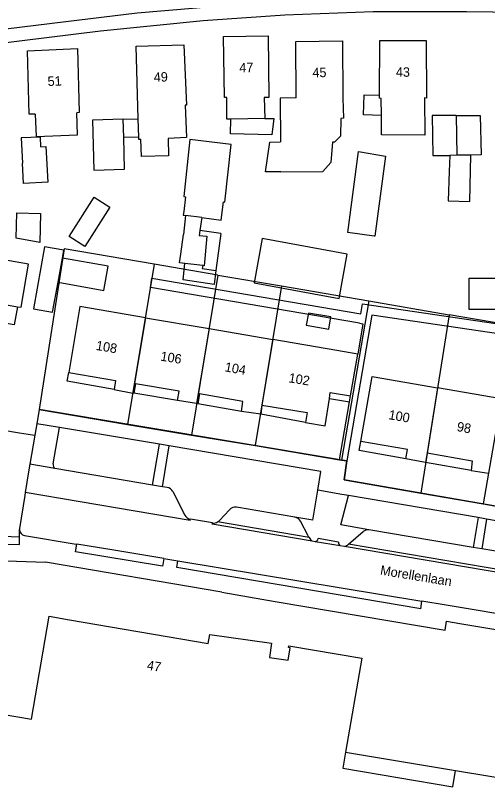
# Model space of a CAD drawing. Extents: x 194485 to 197793, y 468269 to 470822.
# Drawn here: x 195391.8 to 195451.9, y 470005 to 470103.4 of the extents above; entities that cross this region are included whole.
import ezdxf

# ---------------------------------------------------------------- set-up
doc = ezdxf.new("R2010")
doc.units = 0
for name, color, linetype in [('BGT grensvlak gebouwinstallatie plus 1', 7, 'Continuous'), ('BGT grensvlak onbegroeid terreindeel', 7, 'Continuous'), ('BGT grensvlak overig bouwwerk uitbreiding populatie', 7, 'Continuous'), ('BGT grensvlak pand op maaiveld', 7, 'Continuous'), ('BGT grensvlak pand op maaiveld LR', 7, 'Continuous'), ('BGT grensvlak vegetatieobject', 7, 'Continuous'), ('BGT grensvlak wegdeel', 7, 'Continuous'), ('BGT tekst huisnummerreeks', 7, 'Continuous'), ('BGT tekst openbare ruimte label weg', 7, 'Continuous'), ('GEM grensvlak WOZ_BRK percelen', 7, 'Continuous')]:
    doc.layers.add(name, color=color, linetype=linetype)

msp = doc.modelspace()

# ---------------------------------------------------------------- linework, layer by layer
at = {"layer": 'BGT grensvlak gebouwinstallatie plus 1'}
for p, q in [((195436.107, 470090.718), (195436.183, 470093.297)), ((195436.183, 470093.297), (195438.149, 470093.239)), ((195438.393, 470090.65), (195436.107, 470090.718)), ((195405.555, 470090.162), (195407.466, 470090.228)), ((195419.214, 470088.325), (195419.255, 470090.191)), ((195423.58, 470090.26), (195424.714, 470090.274)), ((195424.714, 470090.274), (195424.468, 470088.202)), ((195407.529, 470087.911), (195405.619, 470087.859)), ((195424.468, 470088.202), (195419.214, 470088.325)), ((195394.938, 470074.464), (195391.918, 470075.041)), ((195398.406, 470056.826), (195398.607, 470057.955)), ((195404.39, 470055.788), (195398.406, 470056.826)), ((195412.467, 470054.391), (195406.917, 470055.299)), ((195431.776, 470054.648), (195434.332, 470054.21)), ((195434.332, 470054.21), (195434.462, 470054.97)), ((195420.595, 470052.981), (195415.032, 470053.966)), ((195428.749, 470051.585), (195423.031, 470052.631)), ((195435.574, 470048.028), (195435.783, 470049.154)), ((195441.516, 470046.936), (195435.574, 470048.028)), ((195449.81, 470045.478), (195443.992, 470046.497)), ((195433.821, 470009.61), (195447.811, 470007.29))]:
    msp.add_line(p, q, dxfattribs=at)
for points in [[(195391.918, 470075.041), (195392.005, 470078.258), (195395.039, 470078.176), (195394.938, 470074.464)], [(195397.257, 470069.449), (195403.059, 470068.393), (195403.615, 470071.452), (195397.814, 470072.508)], [(195453.042, 470065.968), (195449.536, 470065.968), (195449.536, 470069.957), (195455.27, 470069.957)], [(195392.097, 470066.318), (195391.684, 470063.987), (195387.766, 470064.681), (195388.178, 470067.012)]]:
    msp.add_lwpolyline(points, dxfattribs=at)
at = {"layer": 'BGT grensvlak onbegroeid terreindeel'}
msp.add_lwpolyline([(195359.093, 470055.911), (195392.355, 470050.277), (195394.001, 470049.998), (195394.304, 470049.947)], dxfattribs=at)
at = {"layer": 'BGT grensvlak overig bouwwerk uitbreiding populatie'}
for p, q in [((195413.188, 470069.727), (195413.404, 470071.812)), ((195417.334, 470070.934), (195417.117, 470069.15)), ((195417.117, 470069.15), (195413.188, 470069.727))]:
    msp.add_line(p, q, dxfattribs=at)
msp.add_lwpolyline([(195428.836, 470063.946), (195431.691, 470063.45), (195431.962, 470065.012), (195429.107, 470065.508), (195428.836, 470063.946)], dxfattribs=at)
at = {"layer": 'BGT grensvlak pand op maaiveld'}
for p, q in [((195407.466, 470090.228), (195407.211, 470099.488)), ((195438.149, 470093.239), (195438.187, 470100.189)), ((195405.619, 470087.859), (195405.555, 470090.162)), ((195407.529, 470087.911), (195407.466, 470090.228)), ((195423.58, 470090.26), (195419.255, 470090.191)), ((195444.941, 470085.539), (195447.107, 470085.579)), ((195447.107, 470085.579), (195447.03, 470083.539)), ((195425.577, 470083.482), (195430.926, 470083.517)), ((195413.451, 470077.929), (195413.209, 470075.487)), ((195415.537, 470077.658), (195415.305, 470076.021)), ((195417.955, 470075.646), (195415.305, 470076.021)), ((195417.955, 470075.646), (195417.334, 470070.934)), ((195412.873, 470072.987), (195413.209, 470075.487)), ((195397.257, 470069.449), (195397.814, 470072.508)), ((195415.676, 470071.549), (195413.404, 470071.812)), ((195388.178, 470067.012), (195392.097, 470066.318)), ((195408.365, 470064.906), (195416.461, 470063.519)), ((195416.461, 470063.519), (195424.558, 470062.131)), ((195432.699, 470060.736), (195424.558, 470062.131)), ((195435.372, 470060.278), (195432.699, 470060.736)), ((195434.462, 470054.97), (195435.372, 470060.278)), ((195453.641, 470054.58), (195445.527, 470055.979)), ((195404.39, 470055.788), (195406.765, 470055.328)), ((195406.917, 470055.299), (195406.765, 470055.328)), ((195431.776, 470054.648), (195431.892, 470055.411)), ((195431.892, 470055.411), (195434.462, 470054.97)), ((195414.889, 470053.99), (195412.467, 470054.391)), ((195415.032, 470053.966), (195414.889, 470053.99)), ((195423.194, 470053.793), (195423.031, 470052.631)), ((195423.031, 470052.631), (195420.595, 470052.981)), ((195444.217, 470047.698), (195443.992, 470046.497)), ((195443.992, 470046.497), (195441.516, 470046.936)), ((195449.81, 470045.478), (195452.012, 470045.106)), ((195398.71, 470026.473), (195416.37, 470023.461)), ((195433.821, 470009.61), (195433.47, 470007.57))]:
    msp.add_line(p, q, dxfattribs=at)
for points in [[(195418.321, 470100.718), (195423.998, 470100.792), (195424.053, 470092.955), (195423.493, 470092.922), (195423.58, 470090.26)], [(195419.255, 470090.191), (195418.731, 470090.183), (195418.706, 470092.961), (195418.439, 470092.945), (195418.321, 470100.718)], [(195407.211, 470099.488), (195413.256, 470099.631), (195413.576, 470091.963), (195413.424, 470091.961), (195413.581, 470087.847), (195411.253, 470087.701), (195411.296, 470085.51), (195407.873, 470085.414), (195407.78, 470087.579), (195407.538, 470087.601), (195407.529, 470087.911)], [(195427.542, 470092.886), (195427.495, 470100.087), (195433.427, 470100.164), (195433.475, 470092.837)], [(195438.187, 470100.189), (195444.082, 470100.177), (195444.142, 470092.876), (195443.861, 470092.91), (195443.926, 470088.145), (195438.413, 470088.187), (195438.393, 470090.65)], [(195394.36, 470090.833), (195393.593, 470090.807), (195393.368, 470098.9), (195399.718, 470099.159), (195399.93, 470091.018), (195399.654, 470091.009)], [(195427.542, 470092.886), (195425.516, 470092.873), (195425.552, 470087.281)], [(195433.475, 470092.837), (195433.585, 470090.3), (195433.22, 470090.286), (195433.175, 470088.01), (195432.413, 470087.251), (195432.153, 470087.249), (195431.969, 470084.678), (195430.926, 470083.517)], [(195438.393, 470090.65), (195438.376, 470092.8), (195438.147, 470092.835), (195438.149, 470093.239)], [(195394.36, 470090.833), (195394.454, 470087.994), (195399.748, 470088.17), (195399.654, 470091.009)], [(195447.909, 470090.638), (195444.847, 470090.629), (195444.941, 470085.539)], [(195447.909, 470090.638), (195450.97, 470090.646), (195451.063, 470085.639), (195449.749, 470085.619)], [(195405.555, 470090.162), (195401.636, 470090.047), (195401.811, 470083.677), (195405.73, 470083.818), (195405.619, 470087.859)], [(195395.068, 470086.676), (195395.008, 470087.899), (195392.566, 470087.82), (195392.74, 470084.591)], [(195415.537, 470077.658), (195417.988, 470077.34), (195418.287, 470079.65), (195418.466, 470079.627), (195419.284, 470086.953), (195414.005, 470087.585), (195413.262, 470080.336), (195413.467, 470080.3), (195413.236, 470078.419), (195413.18, 470077.964), (195413.451, 470077.929)], [(195395.068, 470086.676), (195395.721, 470086.711), (195395.966, 470082.169), (195392.879, 470082.003), (195392.74, 470084.591)], [(195425.577, 470083.482), (195423.635, 470083.46), (195424.201, 470087.237), (195425.552, 470087.281)], [(195437.463, 470075.294), (195434.105, 470075.749), (195435.472, 470086.078)], [(195435.472, 470086.078), (195438.9, 470085.463), (195437.575, 470075.279), (195437.463, 470075.294)], [(195447.03, 470083.539), (195446.889, 470079.796), (195449.618, 470079.686), (195449.749, 470085.619)], [(195403.864, 470078.97), (195400.676, 470073.964), (195398.657, 470075.249), (195401.845, 470080.256), (195403.864, 470078.97)], [(195392.097, 470066.318), (195392.563, 470066.235), (195393.494, 470071.728), (195376.255, 470074.725), (195375.553, 470071.134)], [(195432.997, 470067.35), (195434.048, 470072.996), (195423.24, 470075.009), (195422.188, 470069.363), (195432.997, 470067.35)], [(195395.549, 470073.938), (195394.115, 470066.059), (195396.559, 470065.614), (195397.257, 470069.449)], [(195397.814, 470072.508), (195397.993, 470073.493), (195395.549, 470073.938)], [(195413.404, 470071.812), (195412.717, 470071.892), (195412.873, 470072.987)], [(195415.676, 470071.549), (195415.607, 470071.179), (195417.334, 470070.934)], [(195408.365, 470064.906), (195400.034, 470066.334), (195398.607, 470057.955)], [(195398.607, 470057.955), (195404.578, 470056.937), (195404.39, 470055.788)], [(195435.783, 470049.154), (195437.198, 470057.415), (195445.527, 470055.979)], [(195412.467, 470054.391), (195412.68, 470055.553), (195407.117, 470056.512), (195406.917, 470055.299)], [(195420.595, 470052.981), (195420.782, 470054.233), (195415.244, 470055.205), (195415.032, 470053.966)], [(195428.749, 470051.585), (195431.249, 470051.172), (195431.776, 470054.648)], [(195423.194, 470053.793), (195428.961, 470052.862), (195428.749, 470051.585)], [(195441.516, 470046.936), (195441.691, 470048.136), (195435.783, 470049.154)], [(195444.217, 470047.698), (195449.934, 470046.716), (195449.81, 470045.478)], [(195382.652, 470015.734), (195393.861, 470013.812), (195396.107, 470026.919), (195398.71, 470026.473)], [(195416.37, 470023.461), (195416.571, 470024.605), (195424.406, 470023.473), (195424.145, 470021.667), (195426.515, 470021.324)], [(195426.515, 470021.324), (195426.799, 470022.88), (195426.582, 470022.919), (195426.62, 470023.143), (195435.88, 470021.564), (195433.821, 470009.61)], [(195433.47, 470007.57), (195447.464, 470005.218), (195447.811, 470007.29)], [(195447.811, 470007.29), (195456.569, 470005.82), (195454.784, 469994.945), (195446.284, 469996.372)]]:
    msp.add_lwpolyline(points, dxfattribs=at)
at = {"layer": 'BGT grensvlak pand op maaiveld LR'}
for p, q in [((195447.909, 470090.638), (195447.985, 470085.592)), ((195447.985, 470085.592), (195447.107, 470085.579)), ((195449.749, 470085.619), (195447.985, 470085.592)), ((195415.537, 470077.658), (195413.451, 470077.929)), ((195408.365, 470064.906), (195406.765, 470055.328)), ((195416.461, 470063.519), (195414.889, 470053.99)), ((195424.558, 470062.131), (195423.194, 470053.793)), ((195445.527, 470055.979), (195444.217, 470047.698))]:
    msp.add_line(p, q, dxfattribs=at)
msp.add_lwpolyline([(195415.305, 470076.021), (195415.215, 470075.384), (195416.186, 470075.27), (195415.837, 470071.53), (195415.676, 470071.549)], dxfattribs=at)
at = {"layer": 'BGT grensvlak vegetatieobject'}
msp.add_lwpolyline([(195380.86, 470036.741), (195386.99, 470037.212), (195390.248, 470037.108), (195392.355, 470037.029)], dxfattribs=at)
at = {"layer": 'BGT grensvlak wegdeel'}
for p, q in [((195433.069, 470046.839), (195434.332, 470054.21)), ((195394.56, 470051.421), (195394.304, 470049.947)), ((195397.425, 470050.939), (195394.56, 470051.421)), ((195396.642, 470046.308), (195397.425, 470050.939)), ((195410.144, 470048.798), (195397.425, 470050.939)), ((195394.304, 470049.947), (195393.662, 470046.261)), ((195409.268, 470043.62), (195410.144, 470048.798)), ((195411.406, 470048.586), (195410.144, 470048.798)), ((195410.53, 470043.407), (195411.406, 470048.586)), ((195393.662, 470046.261), (195393.494, 470045.295)), ((195396.848, 470045.722), (195393.662, 470046.261)), ((195433.069, 470046.839), (195432.637, 470046.911)), ((195433.996, 470046.684), (195433.069, 470046.839)), ((195393.494, 470045.295), (195393.079, 470042.646)), ((195409.268, 470043.62), (195396.848, 470045.722)), ((195410.53, 470043.407), (195409.268, 470043.62)), ((195411.125, 470043.306), (195410.53, 470043.407)), ((195393.025, 470042.304), (195392.367, 470038.099)), ((195393.079, 470042.646), (195393.025, 470042.304)), ((195414.078, 470039.094), (195393.079, 470042.646)), ((195411.848, 470042.777), (195413.384, 470039.788)), ((195429.67, 470039.135), (195430.316, 470042.952)), ((195433.37, 470042.425), (195430.316, 470042.952)), ((195433.221, 470038.534), (195434.185, 470042.286)), ((195434.185, 470042.286), (195433.37, 470042.425)), ((195450.679, 470039.468), (195434.185, 470042.286)), ((195417.788, 470039.095), (195419.061, 470040.471)), ((195427.373, 470039.524), (195419.962, 470040.778)), ((195414.078, 470039.094), (195414.106, 470039.259)), ((195416.887, 470038.789), (195414.106, 470039.259)), ((195429.67, 470039.135), (195427.373, 470039.524)), ((195450.679, 470039.468), (195450.061, 470035.686)), ((195451.767, 470039.282), (195450.679, 470039.468)), ((195451.767, 470039.282), (195451.149, 470035.501)), ((195467.708, 470036.559), (195451.767, 470039.282)), ((195416.859, 470038.623), (195416.887, 470038.789)), ((195429.573, 470036.473), (195416.859, 470038.623)), ((195429.186, 470036.944), (195417.557, 470038.911)), ((195429.064, 470037.135), (195428.093, 470039)), ((195436.807, 470037.928), (195433.221, 470038.534)), ((195392.355, 470037.029), (195392.355, 470037.939)), ((195434.212, 470036.094), (195436.053, 470037.687)), ((195450.061, 470035.686), (195436.807, 470037.928)), ((195392.355, 470036.028), (195392.355, 470037.029)), ((195429.978, 470036.404), (195429.573, 470036.473)), ((195433.144, 470035.869), (195429.978, 470036.404)), ((195432.911, 470036.36), (195430.349, 470036.793)), ((195433.699, 470035.775), (195433.144, 470035.869)), ((195464.226, 470030.61), (195433.699, 470035.775)), ((195434.172, 470036.059), (195434.212, 470036.094)), ((195463.895, 470031.072), (195434.212, 470036.094)), ((195451.149, 470035.501), (195450.061, 470035.686)), ((195462.477, 470033.585), (195451.149, 470035.501)), ((195418.073, 470029.977), (195395.666, 470033.802)), ((195410.696, 470034.272), (195412.493, 470033.975)), ((195412.493, 470033.975), (195443.551, 470028.839)), ((195418.073, 470029.977), (195424.893, 470028.813)), ((195443.396, 470027.851), (195443.551, 470028.839)), ((195448.371, 470026.01), (195492.157, 470018.672))]:
    msp.add_line(p, q, dxfattribs=at)
for points in [[(195373.212, 470099.572), (195398.252, 470102.621), (195407.303, 470103.7), (195414.852, 470104.342), (195422.606, 470105.012), (195431.118, 470105.474), (195438.102, 470105.577), (195445.423, 470105.609), (195452.9, 470105.553), (195461.739, 470105.443)], [(195562.403, 470102.733), (195541.64, 470102.894), (195532.712, 470102.824), (195531.349, 470102.832), (195516.325, 470103.067), (195500.41, 470103.214), (195476.588, 470103.499), (195462.658, 470103.685), (195449.213, 470103.852), (195437.324, 470103.847), (195426.087, 470103.435), (195415.708, 470102.689), (195402.636, 470101.386), (195392.684, 470100.139), (195380.428, 470098.632), (195370.817, 470097.521)], [(195435.599, 470064.2), (195409.008, 470068.757), (195409.206, 470069.94), (195435.758, 470065.39), (195435.978, 470066.675), (195463.279, 470062.637)], [(195463.092, 470061.417), (195437.178, 470065.252), (195433.996, 470046.684)], [(195435.599, 470064.2), (195436.031, 470064.126), (195435.372, 470060.278)], [(195432.637, 470046.911), (195394.864, 470053.215), (195394.56, 470051.421)], [(195430.316, 470042.952), (195430.692, 470045.34), (195411.406, 470048.586)], [(195471.276, 470037.745), (195433.672, 470044.271), (195433.996, 470046.684)], [(195393.006, 470037.197), (195399.579, 470036.11), (195399.646, 470036.099)], [(195380.95, 470035.745), (195387.012, 470036.211), (195390.213, 470036.109), (195392.355, 470036.028)], [(195410.696, 470034.272), (195410.578, 470033.522), (195410.541, 470033.283), (195399.491, 470035.111), (195399.646, 470036.099)], [(195410.696, 470034.272), (195404.085, 470035.365), (195399.646, 470036.099)], [(195385.786, 470034.011), (195387.059, 470034.109), (195395.666, 470033.802)], [(195443.396, 470027.851), (195412.359, 470033.112), (195412.493, 470033.975)], [(195424.893, 470028.813), (195446.489, 470025.126), (195446.684, 470026.293), (195448.371, 470026.01)], [(195492.015, 470020.714), (195487.174, 470021.534), (195446.609, 470028.333), (195443.551, 470028.839)]]:
    msp.add_lwpolyline(points, dxfattribs=at)
for centre, radius, start, end in [((195397.25, 470046.193), 0.619, 169.25799, 229.47882), ((195410.958, 470042.32), 1, 27.20285, 80.41326), ((195419.796, 470039.789), 1.003, 80.47334, 137.15795), ((195414.273, 470040.245), 1, 207.1737, 260.36681), ((195427.205, 470038.537), 1.002, 27.56116, 80.34625), ((195417.054, 470039.771), 0.996, 260.32795, 300.31185), ((195417.072, 470039.757), 0.975, 299.82463, 317.25259), ((195393.164, 470037.959), 0.809, 170.01793, 181.40377), ((195393.129, 470037.962), 0.775, 181.67904, 260.8457), ((195436.717, 470036.911), 1.021, 84.91758, 130.53316), ((195431.994, 470038.872), 3.407, 210.66181, 214.47447), ((195432.058, 470038.91), 3.481, 214.3846, 224.43228), ((195429.839, 470036.908), 0.523, 285.43849, 347.27502), ((195433.53, 470036.353), 0.619, 179.32783, 231.44476), ((195432.168, 470038.861), 3.445, 296.38879, 305.57434)]:
    msp.add_arc(centre, radius, start, end, dxfattribs=at)
at = {"layer": 'GEM grensvlak WOZ_BRK percelen'}
for p, q in [((195409.504, 470071.723), (195406.099, 470051.34)), ((195417.586, 470070.337), (195409.504, 470071.723)), ((195417.586, 470070.337), (195414.228, 470049.983)), ((195417.586, 470070.337), (195425.674, 470068.951)), ((195425.674, 470068.951), (195422.349, 470048.628)), ((195425.674, 470068.951), (195436.786, 470067.046)), ((195436.786, 470067.046), (195433.316, 470046.797)), ((195436.786, 470067.046), (195447.001, 470065.294)), ((195447.001, 470065.294), (195443.408, 470042.581)), ((195455.24, 470063.881), (195447.001, 470065.294)), ((195455.24, 470063.881), (195451.341, 470041.205)), ((195406.099, 470051.34), (195414.228, 470049.983)), ((195414.228, 470049.983), (195422.349, 470048.628)), ((195422.349, 470048.628), (195433.316, 470046.797)), ((195443.408, 470042.581), (195451.341, 470041.205)), ((195451.341, 470041.205), (195459.398, 470039.806))]:
    msp.add_line(p, q, dxfattribs=at)
for points in [[(195409.504, 470071.723), (195398.024, 470073.691), (195394.864, 470053.215), (195406.099, 470051.34)], [(195433.316, 470046.797), (195433.996, 470046.684), (195433.672, 470044.271), (195443.408, 470042.581)]]:
    msp.add_lwpolyline(points, dxfattribs=at)

# ---------------------------------------------------------------- texts
at = {"layer": 'BGT tekst huisnummerreeks'}
for s, rotation, p in [('47', 0.7, (195420.325, 470096.144)), ('45', 0.7, (195429.622, 470095.515)), ('43', 359.9, (195440.231, 470095.585)), ('51', 2.3, (195395.953, 470094.402)), ('49', 1.4, (195409.448, 470094.939)), ('108', 350.4, (195402.014, 470060.825)), ('106', 350.9, (195410.227, 470059.457)), ('104', 349.9, (195418.401, 470058.098)), ('102', 350.8, (195426.525, 470056.7)), ('100', 350.2, (195439.24, 470052.008)), ('98', 350, (195447.923, 470050.5)), ('47', 350.3, (195408.504, 470020.137))]:
    msp.add_text(s, height=1.2, rotation=rotation, dxfattribs=at).set_placement(p)
at = {"layer": 'BGT tekst openbare ruimte label weg'}
msp.add_text('Morellenlaan', height=1.2, rotation=350.6, dxfattribs=at).set_placement((195438.175, 470032.229))

doc.saveas('drawing.dxf')
